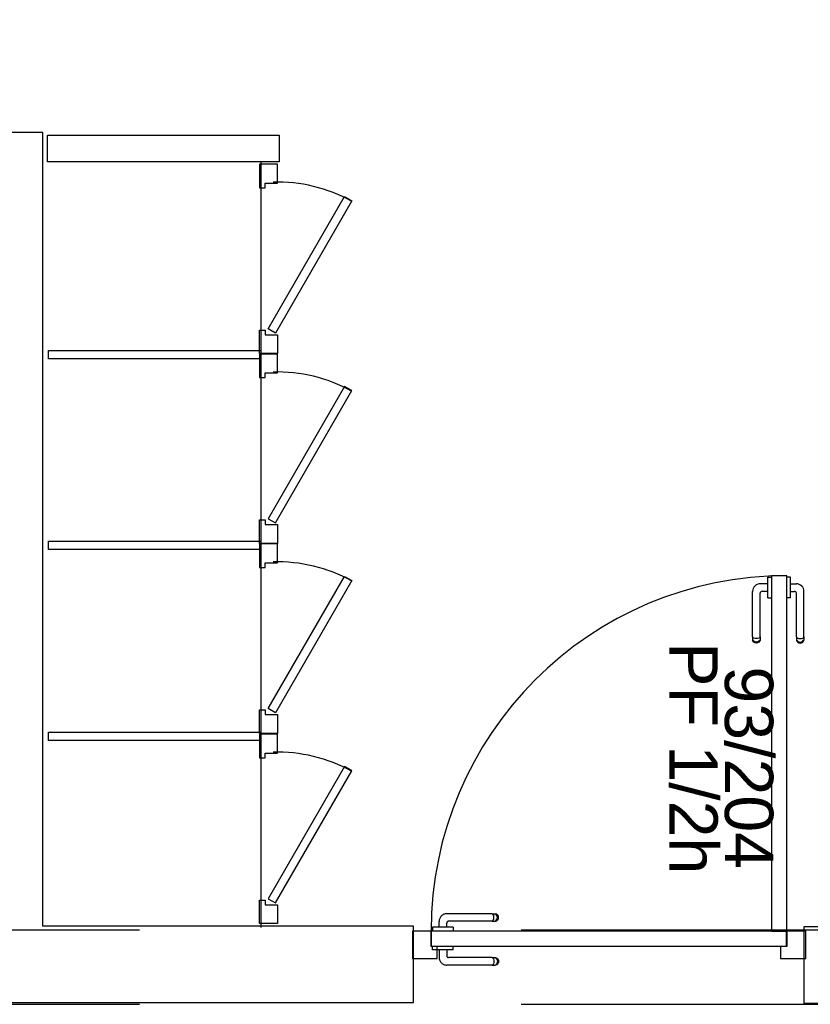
# Model space of a CAD drawing. Header units: millimetres. Extents: x -15 to 127, y -65 to 67.
# Tile 433 of 476: x 113.064 to 113.271, y 30.035 to 30.292. Entities that reach past the tile are written whole.
import ezdxf

# ---------------------------------------------------------------- set-up
doc = ezdxf.new("R2010")
doc.units = ezdxf.units.MM
doc.header["$MEASUREMENT"] = 0
doc.linetypes.add('PC_DASH_1', pattern=[0.638889, 0.277778, -0.083333, 0.055556, -0.083333, 0.055556, -0.083333])
doc.linetypes.add('PC_DASH_2', pattern=[0.125, 0.055556, -0.069444])
doc.layers.add('Calque 5', color=7, linetype='Continuous')
doc.styles.get("Standard").update_dxf_attribs({"font": 'BKANT.TTF'})

# ---------------------------------------------------------------- blocks, each defined once
blk = doc.blocks.new('PD_31144')
at = {"layer": 'Calque 5', "color": 0}
for p, q in [((45.72637, -36.78037), (45.72636, -36.78037)), ((45.72735, -36.78037), (45.72637, -36.78037)), ((45.72736, -36.78037), (45.72735, -36.78037)), ((45.72736, -36.78053), (45.72736, -36.78037)), ((45.72736, -36.781), (45.72736, -36.78053)), ((45.72736, -36.78172), (45.72736, -36.781)), ((45.72736, -36.7826), (45.72736, -36.78172)), ((45.72736, -36.78208), (45.72888, -36.78208)), ((45.72736, -36.78354), (45.72736, -36.7826)), ((45.72736, -36.78442), (45.72736, -36.78354)), ((45.72736, -36.78406), (45.72841, -36.78406)), ((45.72736, -36.78514), (45.72736, -36.78442)), ((45.72736, -36.78561), (45.72736, -36.78514)), ((45.72736, -36.78577), (45.72736, -36.78561)), ((45.72891, -36.79599), (45.72891, -36.78456)), ((45.73088, -36.79599), (45.73088, -36.78409)), ((45.72637, -36.78577), (45.72636, -36.78577)), ((45.72735, -36.78577), (45.72637, -36.78577)), ((45.72736, -36.78577), (45.72735, -36.78577)), ((45.72891, -36.79599), (45.72891, -36.7966)), ((45.73088, -36.79599), (45.73088, -36.7966)), ((45.72891, -36.7966), (45.72891, -36.79682)), ((45.72891, -36.79682), (45.72903, -36.79715)), ((45.72903, -36.79615), (45.72925, -36.79629)), ((45.72903, -36.79689), (45.72925, -36.79713)), ((45.72903, -36.79715), (45.72925, -36.79741)), ((45.72925, -36.79629), (45.72955, -36.79638)), ((45.72925, -36.79713), (45.72955, -36.79729)), ((45.72925, -36.79741), (45.72955, -36.79759)), ((45.72955, -36.79638), (45.72989, -36.79641)), ((45.72955, -36.79729), (45.72989, -36.79734)), ((45.72955, -36.79759), (45.72989, -36.79765)), ((45.72989, -36.79641), (45.73024, -36.79638)), ((45.72989, -36.79734), (45.73024, -36.79729)), ((45.72989, -36.79765), (45.73024, -36.79759)), ((45.73024, -36.79638), (45.73054, -36.79629)), ((45.73024, -36.79729), (45.73054, -36.79713)), ((45.73024, -36.79759), (45.73054, -36.79741)), ((45.73054, -36.79629), (45.73076, -36.79615)), ((45.73054, -36.79713), (45.73076, -36.79689)), ((45.73054, -36.79741), (45.73076, -36.79715)), ((45.73076, -36.79715), (45.73088, -36.79682)), ((45.73088, -36.7966), (45.73088, -36.79682))]:
    blk.add_line(p, q, dxfattribs=at)
for centre, radius in [((45.72888, -36.78409), 0.002), ((45.72841, -36.78456), 0.000501)]:
    blk.add_arc(centre, radius, 0, 90, dxfattribs=at)
blk = doc.blocks.new('PD_31145')
at = {"layer": 'Calque 5', "color": 0}
for p, q in [((45.72145, -36.78053), (45.72145, -36.78037)), ((45.72145, -36.78037), (45.72146, -36.78037)), ((45.72145, -36.781), (45.72145, -36.78053)), ((45.72146, -36.78037), (45.72244, -36.78037)), ((45.72244, -36.78037), (45.72245, -36.78037)), ((45.72145, -36.78208), (45.71942, -36.78208)), ((45.72145, -36.78172), (45.72145, -36.781)), ((45.72145, -36.7826), (45.72145, -36.78172)), ((45.72145, -36.78354), (45.72145, -36.7826)), ((45.71741, -36.79599), (45.71741, -36.78409)), ((45.71939, -36.79599), (45.71939, -36.78456)), ((45.72145, -36.78406), (45.71989, -36.78406)), ((45.72145, -36.78442), (45.72145, -36.78354)), ((45.72145, -36.78514), (45.72145, -36.78442)), ((45.72145, -36.78561), (45.72145, -36.78514)), ((45.72145, -36.78577), (45.72145, -36.78561)), ((45.72145, -36.78577), (45.72146, -36.78577)), ((45.72146, -36.78577), (45.72244, -36.78577)), ((45.72244, -36.78577), (45.72245, -36.78577)), ((45.71741, -36.79599), (45.71741, -36.7966)), ((45.71939, -36.79599), (45.71939, -36.7966)), ((45.71741, -36.7966), (45.71741, -36.79682)), ((45.71753, -36.79715), (45.71741, -36.79682)), ((45.71776, -36.79629), (45.71753, -36.79615)), ((45.71776, -36.79713), (45.71753, -36.79689)), ((45.71776, -36.79741), (45.71753, -36.79715)), ((45.71806, -36.79638), (45.71776, -36.79629)), ((45.71806, -36.79729), (45.71776, -36.79713)), ((45.71806, -36.79759), (45.71776, -36.79741)), ((45.7184, -36.79641), (45.71806, -36.79638)), ((45.7184, -36.79734), (45.71806, -36.79729)), ((45.7184, -36.79765), (45.71806, -36.79759)), ((45.71874, -36.79638), (45.7184, -36.79641)), ((45.71874, -36.79729), (45.7184, -36.79734)), ((45.71874, -36.79759), (45.7184, -36.79765)), ((45.71904, -36.79629), (45.71874, -36.79638)), ((45.71904, -36.79713), (45.71874, -36.79729)), ((45.71904, -36.79741), (45.71874, -36.79759)), ((45.71927, -36.79615), (45.71904, -36.79629)), ((45.71927, -36.79689), (45.71904, -36.79713)), ((45.71927, -36.79715), (45.71904, -36.79741)), ((45.71939, -36.79682), (45.71927, -36.79715)), ((45.71939, -36.7966), (45.71939, -36.79682))]:
    blk.add_line(p, q, dxfattribs=at)
for centre, radius in [((45.71942, -36.78409), 0.002), ((45.71989, -36.78456), 0.000501)]:
    blk.add_arc(centre, radius, 90, 180, dxfattribs=at)
blk = doc.blocks.new('PD_31143')
at = {"layer": 'Calque 5'}
for name in ['PD_31145', 'PD_31144']:
    blk.add_blockref(name, (0, 0), dxfattribs=at)
blk = doc.blocks.new('PD_31148')
at = {"layer": 'Calque 5', "color": 0, "linetype": 'PC_DASH_1'}
for p, q in [((45.63533, -36.87205), (45.63533, -36.87053)), ((45.64923, -36.86853), (45.63733, -36.86853)), ((45.64923, -36.8705), (45.6378, -36.8705)), ((45.64923, -36.86853), (45.64985, -36.86853)), ((45.64923, -36.8705), (45.64985, -36.8705)), ((45.64954, -36.86887), (45.6494, -36.86865)), ((45.6494, -36.87039), (45.64954, -36.87016)), ((45.64963, -36.86918), (45.64954, -36.86887)), ((45.64954, -36.87016), (45.64963, -36.86986)), ((45.64966, -36.86952), (45.64963, -36.86918)), ((45.64963, -36.86986), (45.64966, -36.86952)), ((45.64985, -36.86853), (45.65007, -36.86853)), ((45.64985, -36.8705), (45.65007, -36.8705)), ((45.65039, -36.86865), (45.65007, -36.86853)), ((45.65007, -36.8705), (45.65039, -36.87039)), ((45.65038, -36.86887), (45.65014, -36.86865)), ((45.65014, -36.87039), (45.65038, -36.87016)), ((45.65053, -36.86918), (45.65038, -36.86887)), ((45.65038, -36.87016), (45.65053, -36.86986)), ((45.65066, -36.86887), (45.65039, -36.86865)), ((45.65039, -36.87039), (45.65066, -36.87016)), ((45.65059, -36.86952), (45.65053, -36.86918)), ((45.65053, -36.86986), (45.65059, -36.86952)), ((45.65083, -36.86918), (45.65066, -36.86887)), ((45.65066, -36.87016), (45.65083, -36.86986)), ((45.65089, -36.86952), (45.65083, -36.86918)), ((45.65083, -36.86986), (45.65089, -36.86952)), ((45.63378, -36.87205), (45.63361, -36.87205)), ((45.63361, -36.87205), (45.63361, -36.87206)), ((45.63361, -36.87206), (45.63361, -36.87305)), ((45.63361, -36.87305), (45.63361, -36.87306)), ((45.63425, -36.87205), (45.63378, -36.87205)), ((45.63496, -36.87205), (45.63425, -36.87205)), ((45.63585, -36.87205), (45.63496, -36.87205)), ((45.63679, -36.87205), (45.63585, -36.87205)), ((45.63767, -36.87205), (45.63679, -36.87205)), ((45.6373, -36.87205), (45.6373, -36.871)), ((45.63839, -36.87205), (45.63767, -36.87205)), ((45.63886, -36.87205), (45.63839, -36.87205)), ((45.63902, -36.87205), (45.63886, -36.87205)), ((45.63902, -36.87205), (45.63902, -36.87206)), ((45.63902, -36.87206), (45.63902, -36.87305)), ((45.63902, -36.87305), (45.63902, -36.87306))]:
    blk.add_line(p, q, dxfattribs=at)
for centre, radius in [((45.63733, -36.87053), 0.002), ((45.6378, -36.871), 0.000501)]:
    blk.add_arc(centre, radius, 90, 180, dxfattribs=at)
blk = doc.blocks.new('PD_31149')
at = {"layer": 'Calque 5', "color": 0, "linetype": 'PC_DASH_1'}
for p, q in [((45.63361, -36.87697), (45.63361, -36.87696)), ((45.63361, -36.87795), (45.63361, -36.87697)), ((45.63361, -36.87796), (45.63361, -36.87795)), ((45.63378, -36.87796), (45.63361, -36.87796)), ((45.63425, -36.87796), (45.63378, -36.87796)), ((45.63496, -36.87796), (45.63425, -36.87796)), ((45.63585, -36.87796), (45.63496, -36.87796)), ((45.63533, -36.87796), (45.63533, -36.87999)), ((45.63679, -36.87796), (45.63585, -36.87796)), ((45.63767, -36.87796), (45.63679, -36.87796)), ((45.6373, -36.87796), (45.6373, -36.87952)), ((45.63839, -36.87796), (45.63767, -36.87796)), ((45.63886, -36.87796), (45.63839, -36.87796)), ((45.63902, -36.87796), (45.63886, -36.87796)), ((45.63902, -36.87697), (45.63902, -36.87696)), ((45.63902, -36.87795), (45.63902, -36.87697)), ((45.63902, -36.87796), (45.63902, -36.87795)), ((45.64923, -36.88002), (45.6378, -36.88002)), ((45.64923, -36.88002), (45.64985, -36.88002)), ((45.6494, -36.88014), (45.64954, -36.88037)), ((45.64954, -36.88037), (45.64963, -36.88067)), ((45.64963, -36.88067), (45.64966, -36.88101)), ((45.64966, -36.88101), (45.64963, -36.88135)), ((45.64985, -36.88002), (45.65007, -36.88002)), ((45.65007, -36.88002), (45.65039, -36.88014)), ((45.65014, -36.88014), (45.65038, -36.88037)), ((45.65038, -36.88037), (45.65053, -36.88067)), ((45.65039, -36.88014), (45.65066, -36.88037)), ((45.65053, -36.88067), (45.65059, -36.88101)), ((45.65059, -36.88101), (45.65053, -36.88135)), ((45.65066, -36.88037), (45.65083, -36.88067)), ((45.65083, -36.88067), (45.65089, -36.88101)), ((45.65089, -36.88101), (45.65083, -36.88135)), ((45.64923, -36.882), (45.63733, -36.882)), ((45.64923, -36.882), (45.64985, -36.882)), ((45.64954, -36.88165), (45.6494, -36.88188)), ((45.64963, -36.88135), (45.64954, -36.88165)), ((45.64985, -36.882), (45.65007, -36.882)), ((45.65039, -36.88188), (45.65007, -36.882)), ((45.65038, -36.88165), (45.65014, -36.88188)), ((45.65053, -36.88135), (45.65038, -36.88165)), ((45.65066, -36.88165), (45.65039, -36.88188)), ((45.65083, -36.88135), (45.65066, -36.88165))]:
    blk.add_line(p, q, dxfattribs=at)
for centre, radius in [((45.63733, -36.87999), 0.002), ((45.6378, -36.87952), 0.000501)]:
    blk.add_arc(centre, radius, 180, 270, dxfattribs=at)
blk = doc.blocks.new('PD_31147')
at = {"layer": 'Calque 5'}
for name in ['PD_31148', 'PD_31149']:
    blk.add_blockref(name, (0, 0), dxfattribs=at)
blk = doc.blocks.new('PD_31146')
at = {"layer": 'Calque 5', "color": 0, "linetype": 'PC_DASH_1'}
blk.add_lwpolyline([(45.63321, -36.87306), (45.63321, -36.87706), (45.72634, -36.87706), (45.72634, -36.87306), (45.63321, -36.87306)], dxfattribs=at)
at = {"layer": 'Calque 5'}
blk.add_blockref('PD_31147', (0, 0), dxfattribs=at)
blk = doc.blocks.new('PD_32490')
at = {"layer": 'Calque 5', "color": 0}
for p, q in [((45.72637, -36.78037), (45.72636, -36.78037)), ((45.72735, -36.78037), (45.72637, -36.78037)), ((45.72736, -36.78037), (45.72735, -36.78037)), ((45.72736, -36.78053), (45.72736, -36.78037)), ((45.72736, -36.781), (45.72736, -36.78053)), ((45.72736, -36.78172), (45.72736, -36.781)), ((45.72736, -36.7826), (45.72736, -36.78172)), ((45.72736, -36.78208), (45.72888, -36.78208)), ((45.72736, -36.78354), (45.72736, -36.7826)), ((45.72736, -36.78442), (45.72736, -36.78354)), ((45.72736, -36.78406), (45.72841, -36.78406)), ((45.72736, -36.78514), (45.72736, -36.78442)), ((45.72736, -36.78561), (45.72736, -36.78514)), ((45.72736, -36.78577), (45.72736, -36.78561)), ((45.72891, -36.79599), (45.72891, -36.78456)), ((45.73088, -36.79599), (45.73088, -36.78409)), ((45.72637, -36.78577), (45.72636, -36.78577)), ((45.72735, -36.78577), (45.72637, -36.78577)), ((45.72736, -36.78577), (45.72735, -36.78577)), ((45.72891, -36.79599), (45.72891, -36.7966)), ((45.73088, -36.79599), (45.73088, -36.7966)), ((45.72891, -36.7966), (45.72891, -36.79682)), ((45.72891, -36.79682), (45.72903, -36.79715)), ((45.72903, -36.79615), (45.72925, -36.79629)), ((45.72903, -36.79689), (45.72925, -36.79713)), ((45.72903, -36.79715), (45.72925, -36.79741)), ((45.72925, -36.79629), (45.72955, -36.79638)), ((45.72925, -36.79713), (45.72955, -36.79729)), ((45.72925, -36.79741), (45.72955, -36.79759)), ((45.72955, -36.79638), (45.72989, -36.79641)), ((45.72955, -36.79729), (45.72989, -36.79734)), ((45.72955, -36.79759), (45.72989, -36.79765)), ((45.72989, -36.79641), (45.73024, -36.79638)), ((45.72989, -36.79734), (45.73024, -36.79729)), ((45.72989, -36.79765), (45.73024, -36.79759)), ((45.73024, -36.79638), (45.73054, -36.79629)), ((45.73024, -36.79729), (45.73054, -36.79713)), ((45.73024, -36.79759), (45.73054, -36.79741)), ((45.73054, -36.79629), (45.73076, -36.79615)), ((45.73054, -36.79713), (45.73076, -36.79689)), ((45.73054, -36.79741), (45.73076, -36.79715)), ((45.73076, -36.79715), (45.73088, -36.79682)), ((45.73088, -36.7966), (45.73088, -36.79682))]:
    blk.add_line(p, q, dxfattribs=at)
for centre, radius in [((45.72888, -36.78409), 0.002), ((45.72841, -36.78456), 0.000501)]:
    blk.add_arc(centre, radius, 0, 90, dxfattribs=at)
blk = doc.blocks.new('PD_32491')
at = {"layer": 'Calque 5', "color": 0}
for p, q in [((45.72145, -36.78053), (45.72145, -36.78037)), ((45.72145, -36.78037), (45.72146, -36.78037)), ((45.72145, -36.781), (45.72145, -36.78053)), ((45.72146, -36.78037), (45.72244, -36.78037)), ((45.72244, -36.78037), (45.72245, -36.78037)), ((45.72145, -36.78208), (45.71942, -36.78208)), ((45.72145, -36.78172), (45.72145, -36.781)), ((45.72145, -36.7826), (45.72145, -36.78172)), ((45.72145, -36.78354), (45.72145, -36.7826)), ((45.71741, -36.79599), (45.71741, -36.78409)), ((45.71939, -36.79599), (45.71939, -36.78456)), ((45.72145, -36.78406), (45.71989, -36.78406)), ((45.72145, -36.78442), (45.72145, -36.78354)), ((45.72145, -36.78514), (45.72145, -36.78442)), ((45.72145, -36.78561), (45.72145, -36.78514)), ((45.72145, -36.78577), (45.72145, -36.78561)), ((45.72145, -36.78577), (45.72146, -36.78577)), ((45.72146, -36.78577), (45.72244, -36.78577)), ((45.72244, -36.78577), (45.72245, -36.78577)), ((45.71741, -36.79599), (45.71741, -36.7966)), ((45.71939, -36.79599), (45.71939, -36.7966)), ((45.71741, -36.7966), (45.71741, -36.79682)), ((45.71753, -36.79715), (45.71741, -36.79682)), ((45.71776, -36.79629), (45.71753, -36.79615)), ((45.71776, -36.79713), (45.71753, -36.79689)), ((45.71776, -36.79741), (45.71753, -36.79715)), ((45.71806, -36.79638), (45.71776, -36.79629)), ((45.71806, -36.79729), (45.71776, -36.79713)), ((45.71806, -36.79759), (45.71776, -36.79741)), ((45.7184, -36.79641), (45.71806, -36.79638)), ((45.7184, -36.79734), (45.71806, -36.79729)), ((45.7184, -36.79765), (45.71806, -36.79759)), ((45.71874, -36.79638), (45.7184, -36.79641)), ((45.71874, -36.79729), (45.7184, -36.79734)), ((45.71874, -36.79759), (45.7184, -36.79765)), ((45.71904, -36.79629), (45.71874, -36.79638)), ((45.71904, -36.79713), (45.71874, -36.79729)), ((45.71904, -36.79741), (45.71874, -36.79759)), ((45.71927, -36.79615), (45.71904, -36.79629)), ((45.71927, -36.79689), (45.71904, -36.79713)), ((45.71927, -36.79715), (45.71904, -36.79741)), ((45.71939, -36.79682), (45.71927, -36.79715)), ((45.71939, -36.7966), (45.71939, -36.79682))]:
    blk.add_line(p, q, dxfattribs=at)
for centre, radius in [((45.71942, -36.78409), 0.002), ((45.71989, -36.78456), 0.000501)]:
    blk.add_arc(centre, radius, 90, 180, dxfattribs=at)
blk = doc.blocks.new('PD_32489')
at = {"layer": 'Calque 5'}
for name in ['PD_32491', 'PD_32490']:
    blk.add_blockref(name, (0, 0), dxfattribs=at)
blk = doc.blocks.new('PD_32494')
at = {"layer": 'Calque 5', "color": 0, "linetype": 'PC_DASH_1'}
for p, q in [((45.63533, -36.87205), (45.63533, -36.87053)), ((45.64923, -36.86853), (45.63733, -36.86853)), ((45.64923, -36.8705), (45.6378, -36.8705)), ((45.64923, -36.86853), (45.64985, -36.86853)), ((45.64923, -36.8705), (45.64985, -36.8705)), ((45.64954, -36.86887), (45.6494, -36.86865)), ((45.6494, -36.87039), (45.64954, -36.87016)), ((45.64963, -36.86918), (45.64954, -36.86887)), ((45.64954, -36.87016), (45.64963, -36.86986)), ((45.64966, -36.86952), (45.64963, -36.86918)), ((45.64963, -36.86986), (45.64966, -36.86952)), ((45.64985, -36.86853), (45.65007, -36.86853)), ((45.64985, -36.8705), (45.65007, -36.8705)), ((45.65039, -36.86865), (45.65007, -36.86853)), ((45.65007, -36.8705), (45.65039, -36.87039)), ((45.65038, -36.86887), (45.65014, -36.86865)), ((45.65014, -36.87039), (45.65038, -36.87016)), ((45.65053, -36.86918), (45.65038, -36.86887)), ((45.65038, -36.87016), (45.65053, -36.86986)), ((45.65066, -36.86887), (45.65039, -36.86865)), ((45.65039, -36.87039), (45.65066, -36.87016)), ((45.65059, -36.86952), (45.65053, -36.86918)), ((45.65053, -36.86986), (45.65059, -36.86952)), ((45.65083, -36.86918), (45.65066, -36.86887)), ((45.65066, -36.87016), (45.65083, -36.86986)), ((45.65089, -36.86952), (45.65083, -36.86918)), ((45.65083, -36.86986), (45.65089, -36.86952)), ((45.63378, -36.87205), (45.63361, -36.87205)), ((45.63361, -36.87205), (45.63361, -36.87206)), ((45.63361, -36.87206), (45.63361, -36.87305)), ((45.63361, -36.87305), (45.63361, -36.87306)), ((45.63425, -36.87205), (45.63378, -36.87205)), ((45.63496, -36.87205), (45.63425, -36.87205)), ((45.63585, -36.87205), (45.63496, -36.87205)), ((45.63679, -36.87205), (45.63585, -36.87205)), ((45.63767, -36.87205), (45.63679, -36.87205)), ((45.6373, -36.87205), (45.6373, -36.871)), ((45.63839, -36.87205), (45.63767, -36.87205)), ((45.63886, -36.87205), (45.63839, -36.87205)), ((45.63902, -36.87205), (45.63886, -36.87205)), ((45.63902, -36.87205), (45.63902, -36.87206)), ((45.63902, -36.87206), (45.63902, -36.87305)), ((45.63902, -36.87305), (45.63902, -36.87306))]:
    blk.add_line(p, q, dxfattribs=at)
for centre, radius in [((45.63733, -36.87053), 0.002), ((45.6378, -36.871), 0.000501)]:
    blk.add_arc(centre, radius, 90, 180, dxfattribs=at)
blk = doc.blocks.new('PD_32495')
at = {"layer": 'Calque 5', "color": 0, "linetype": 'PC_DASH_1'}
for p, q in [((45.63361, -36.87697), (45.63361, -36.87696)), ((45.63361, -36.87795), (45.63361, -36.87697)), ((45.63361, -36.87796), (45.63361, -36.87795)), ((45.63378, -36.87796), (45.63361, -36.87796)), ((45.63425, -36.87796), (45.63378, -36.87796)), ((45.63496, -36.87796), (45.63425, -36.87796)), ((45.63585, -36.87796), (45.63496, -36.87796)), ((45.63533, -36.87796), (45.63533, -36.87999)), ((45.63679, -36.87796), (45.63585, -36.87796)), ((45.63767, -36.87796), (45.63679, -36.87796)), ((45.6373, -36.87796), (45.6373, -36.87952)), ((45.63839, -36.87796), (45.63767, -36.87796)), ((45.63886, -36.87796), (45.63839, -36.87796)), ((45.63902, -36.87796), (45.63886, -36.87796)), ((45.63902, -36.87697), (45.63902, -36.87696)), ((45.63902, -36.87795), (45.63902, -36.87697)), ((45.63902, -36.87796), (45.63902, -36.87795)), ((45.64923, -36.88002), (45.6378, -36.88002)), ((45.64923, -36.88002), (45.64985, -36.88002)), ((45.6494, -36.88014), (45.64954, -36.88037)), ((45.64954, -36.88037), (45.64963, -36.88067)), ((45.64963, -36.88067), (45.64966, -36.88101)), ((45.64966, -36.88101), (45.64963, -36.88135)), ((45.64985, -36.88002), (45.65007, -36.88002)), ((45.65007, -36.88002), (45.65039, -36.88014)), ((45.65014, -36.88014), (45.65038, -36.88037)), ((45.65038, -36.88037), (45.65053, -36.88067)), ((45.65039, -36.88014), (45.65066, -36.88037)), ((45.65053, -36.88067), (45.65059, -36.88101)), ((45.65059, -36.88101), (45.65053, -36.88135)), ((45.65066, -36.88037), (45.65083, -36.88067)), ((45.65083, -36.88067), (45.65089, -36.88101)), ((45.65089, -36.88101), (45.65083, -36.88135)), ((45.64923, -36.882), (45.63733, -36.882)), ((45.64923, -36.882), (45.64985, -36.882)), ((45.64954, -36.88165), (45.6494, -36.88188)), ((45.64963, -36.88135), (45.64954, -36.88165)), ((45.64985, -36.882), (45.65007, -36.882)), ((45.65039, -36.88188), (45.65007, -36.882)), ((45.65038, -36.88165), (45.65014, -36.88188)), ((45.65053, -36.88135), (45.65038, -36.88165)), ((45.65066, -36.88165), (45.65039, -36.88188)), ((45.65083, -36.88135), (45.65066, -36.88165))]:
    blk.add_line(p, q, dxfattribs=at)
for centre, radius in [((45.63733, -36.87999), 0.002), ((45.6378, -36.87952), 0.000501)]:
    blk.add_arc(centre, radius, 180, 270, dxfattribs=at)
blk = doc.blocks.new('PD_32493')
at = {"layer": 'Calque 5'}
for name in ['PD_32494', 'PD_32495']:
    blk.add_blockref(name, (0, 0), dxfattribs=at)
blk = doc.blocks.new('PD_32492')
at = {"layer": 'Calque 5', "color": 0, "linetype": 'PC_DASH_1'}
blk.add_lwpolyline([(45.63321, -36.87306), (45.63321, -36.87706), (45.72634, -36.87706), (45.72634, -36.87306), (45.63321, -36.87306)], dxfattribs=at)
at = {"layer": 'Calque 5'}
blk.add_blockref('PD_32493', (0, 0), dxfattribs=at)

msp = doc.modelspace()

# ---------------------------------------------------------------- linework, layer by layer
at = {"layer": 'Calque 5', "color": 0}
msp.add_line((113.127, 30.25525), (113.127, 30.05465), dxfattribs=at)
msp.add_line((113.127, 30.25525), (113.127, 30.05465), dxfattribs=at)
at = {"layer": 'Calque 5', "color": 0, "linetype": 'PC_DASH_2'}
for p, q in [((111.79516, 30.05399), (114.55187, 30.05399)), ((111.79516, 30.05399), (114.55187, 30.05399)), ((111.79516, 30.03452), (114.55187, 30.03452)), ((111.79516, 30.03452), (114.55187, 30.03452))]:
    msp.add_line(p, q, dxfattribs=at)
at = {"layer": 'Calque 5', "color": 0}
for points in [[(113.16698, 30.05503), (113.06984, 30.05503), (113.06984, 30.26294), (113.04031, 30.26294), (113.04031, 30.68092), (113.03031, 30.68092), (113.03031, 30.26294), (113.00078, 30.26294), (113.00078, 30.05503), (112.90364, 30.05503), (112.90364, 30.03503), (113.01078, 30.03503), (113.01078, 30.25294), (113.05984, 30.25294), (113.05984, 30.03503), (113.16698, 30.03503), (113.16698, 30.05503)], [(113.16698, 30.05503), (113.06984, 30.05503), (113.06984, 30.26294), (113.04031, 30.26294), (113.04031, 30.68092), (113.03031, 30.68092), (113.03031, 30.26294), (113.00078, 30.26294), (113.00078, 30.05503), (112.90364, 30.05503), (112.90364, 30.03503), (113.01078, 30.03503), (113.01078, 30.25294), (113.05984, 30.25294), (113.05984, 30.03503), (113.16698, 30.03503), (113.16698, 30.05503)], [(113.07108, 30.26225), (113.13176, 30.26225), (113.13176, 30.25525), (113.07108, 30.25525), (113.07108, 30.26225)], [(113.07108, 30.26225), (113.13176, 30.26225), (113.13176, 30.25525), (113.07108, 30.25525), (113.07108, 30.26225)], [(113.13135, 30.25464), (113.12665, 30.25464), (113.12665, 30.24847), (113.12814, 30.24847), (113.12814, 30.24969), (113.13135, 30.24969), (113.13135, 30.25464)], [(113.13135, 30.25464), (113.12665, 30.25464), (113.12665, 30.24847), (113.12814, 30.24847), (113.12814, 30.24969), (113.13135, 30.24969), (113.13135, 30.25464)], [(113.15081, 30.24504), (113.13081, 30.2104), (113.1289, 30.2115), (113.1489, 30.24614), (113.15081, 30.24504)], [(113.15081, 30.24504), (113.13081, 30.2104), (113.1289, 30.2115), (113.1489, 30.24614), (113.15081, 30.24504)], [(113.13135, 30.205), (113.12665, 30.205), (113.12665, 30.21117), (113.12814, 30.21117), (113.12814, 30.20995), (113.13135, 30.20995), (113.13135, 30.205)], [(113.13135, 30.205), (113.12665, 30.205), (113.12665, 30.21117), (113.12814, 30.21117), (113.12814, 30.20995), (113.13135, 30.20995), (113.13135, 30.205)], [(113.127, 30.20585), (113.127, 30.20365), (113.07136, 30.20365), (113.07136, 30.20585), (113.127, 30.20585)], [(113.127, 30.20585), (113.127, 30.20365), (113.07136, 30.20365), (113.07136, 30.20585), (113.127, 30.20585)], [(113.13135, 30.2049), (113.12665, 30.2049), (113.12665, 30.19873), (113.12814, 30.19873), (113.12814, 30.19995), (113.13135, 30.19995), (113.13135, 30.2049)], [(113.13135, 30.2049), (113.12665, 30.2049), (113.12665, 30.19873), (113.12814, 30.19873), (113.12814, 30.19995), (113.13135, 30.19995), (113.13135, 30.2049)], [(113.1489, 30.1964), (113.1289, 30.16176), (113.13081, 30.16066), (113.15081, 30.1953), (113.1489, 30.1964)], [(113.1489, 30.1964), (113.1289, 30.16176), (113.13081, 30.16066), (113.15081, 30.1953), (113.1489, 30.1964)], [(113.13135, 30.15525), (113.12665, 30.15525), (113.12665, 30.16142), (113.12814, 30.16142), (113.12814, 30.1602), (113.13135, 30.1602), (113.13135, 30.15525)], [(113.13135, 30.15525), (113.12665, 30.15525), (113.12665, 30.16142), (113.12814, 30.16142), (113.12814, 30.1602), (113.13135, 30.1602), (113.13135, 30.15525)], [(113.127, 30.15585), (113.127, 30.15365), (113.07136, 30.15365), (113.07136, 30.15585), (113.127, 30.15585)], [(113.127, 30.15585), (113.127, 30.15365), (113.07136, 30.15365), (113.07136, 30.15585), (113.127, 30.15585)], [(113.13135, 30.15514), (113.12665, 30.15514), (113.12665, 30.14897), (113.12814, 30.14897), (113.12814, 30.1502), (113.13135, 30.1502), (113.13135, 30.15514)], [(113.13135, 30.15514), (113.12665, 30.15514), (113.12665, 30.14897), (113.12814, 30.14897), (113.12814, 30.1502), (113.13135, 30.1502), (113.13135, 30.15514)], [(113.15081, 30.14554), (113.13081, 30.1109), (113.1289, 30.112), (113.1489, 30.14664), (113.15081, 30.14554)], [(113.15081, 30.14554), (113.13081, 30.1109), (113.1289, 30.112), (113.1489, 30.14664), (113.15081, 30.14554)], [(113.26471, 30.14681), (113.26071, 30.14681), (113.26071, 30.05369), (113.26471, 30.05369), (113.26471, 30.14681)], [(113.26471, 30.14681), (113.26071, 30.14681), (113.26071, 30.05369), (113.26471, 30.05369), (113.26471, 30.14681)], [(113.13135, 30.1055), (113.12665, 30.1055), (113.12665, 30.11167), (113.12814, 30.11167), (113.12814, 30.11045), (113.13135, 30.11045), (113.13135, 30.1055)], [(113.13135, 30.1055), (113.12665, 30.1055), (113.12665, 30.11167), (113.12814, 30.11167), (113.12814, 30.11045), (113.13135, 30.11045), (113.13135, 30.1055)], [(113.127, 30.10585), (113.127, 30.10365), (113.07136, 30.10365), (113.07136, 30.10585), (113.127, 30.10585)], [(113.127, 30.10585), (113.127, 30.10365), (113.07136, 30.10365), (113.07136, 30.10585), (113.127, 30.10585)], [(113.13135, 30.1053), (113.12665, 30.1053), (113.12665, 30.09913), (113.12814, 30.09913), (113.12814, 30.10035), (113.13135, 30.10035), (113.13135, 30.1053)], [(113.13135, 30.1053), (113.12665, 30.1053), (113.12665, 30.09913), (113.12814, 30.09913), (113.12814, 30.10035), (113.13135, 30.10035), (113.13135, 30.1053)], [(113.1489, 30.0968), (113.1289, 30.06216), (113.13081, 30.06106), (113.15081, 30.0957), (113.1489, 30.0968)], [(113.1489, 30.0968), (113.1289, 30.06216), (113.13081, 30.06106), (113.15081, 30.0957), (113.1489, 30.0968)], [(113.13135, 30.05566), (113.12665, 30.05566), (113.12665, 30.06183), (113.12814, 30.06183), (113.12814, 30.0606), (113.13135, 30.0606), (113.13135, 30.05566)], [(113.13135, 30.05566), (113.12665, 30.05566), (113.12665, 30.06183), (113.12814, 30.06183), (113.12814, 30.0606), (113.13135, 30.0606), (113.13135, 30.05566)], [(113.16673, 30.04648), (113.17317, 30.04648), (113.17317, 30.04968), (113.17158, 30.04968), (113.17158, 30.05369), (113.16673, 30.05369), (113.16673, 30.04648)], [(113.16673, 30.04648), (113.17317, 30.04648), (113.17317, 30.04968), (113.17158, 30.04968), (113.17158, 30.05369), (113.16673, 30.05369), (113.16673, 30.04648)], [(113.26471, 30.04968), (113.26312, 30.04968), (113.26312, 30.04648), (113.26972, 30.04648), (113.26972, 30.05369), (113.26471, 30.05369), (113.26471, 30.04968)], [(113.26471, 30.04968), (113.26312, 30.04968), (113.26312, 30.04648), (113.26972, 30.04648), (113.26972, 30.05369), (113.26471, 30.05369), (113.26471, 30.04968)], [(113.26919, 30.03479), (113.46172, 30.03479), (113.46172, 30.05479), (113.26919, 30.05479), (113.26919, 30.03479)], [(113.26919, 30.03479), (113.46172, 30.03479), (113.46172, 30.05479), (113.26919, 30.05479), (113.26919, 30.03479)]]:
    msp.add_lwpolyline(points, dxfattribs=at)
for centre, radius, start, end in [((113.13135, 30.20995), 0.04, 60.9878, 91.6799), ((113.13135, 30.20995), 0.04, 60.9878, 91.6799), ((113.13135, 30.1602), 0.04, 60.9878, 91.6799), ((113.13135, 30.1602), 0.04, 60.9878, 91.6799), ((113.13135, 30.11045), 0.04, 60.9878, 91.6799), ((113.13135, 30.11045), 0.04, 60.9878, 91.6799), ((113.26471, 30.05369), 0.09313, 90, 180), ((113.26471, 30.05369), 0.09313, 90, 180), ((113.13135, 30.0606), 0.04, 60.9878, 91.6799), ((113.13135, 30.0606), 0.04, 60.9878, 91.6799)]:
    msp.add_arc(centre, radius, start, end, dxfattribs=at)

# ---------------------------------------------------------------- block references
at = {"layer": 'Calque 5'}
for name in ['PD_31143', 'PD_32489', 'PD_31146', 'PD_32492']:
    msp.add_blockref(name, (67.53836, 66.92678), dxfattribs=at)

# ---------------------------------------------------------------- texts
at = {"layer": 'Calque 5', "color": 0, "char_height": 0.012678, "attachment_point": 1, "rotation": 270}
for s, insert, width in [('{\\fArial|b0|i0|c0|p34;\\W0.98;PF 1/2h}', (113.24664, 30.12937), 0.0705556), ('{\\fArial|b0|i0|c0|p34;\\W0.98;PF 1/2h}', (113.24664, 30.12937), 0.0705556), ('{\\fArial|b0|i0|c0|p34;\\W0.98;93/204}', (113.26119, 30.12305), 0.0529167), ('{\\fArial|b0|i0|c0|p34;\\W0.98;93/204}', (113.26119, 30.12305), 0.0529167)]:
    msp.add_mtext(s, dxfattribs=dict(at, insert=insert, width=width))

doc.saveas('drawing.dxf')
